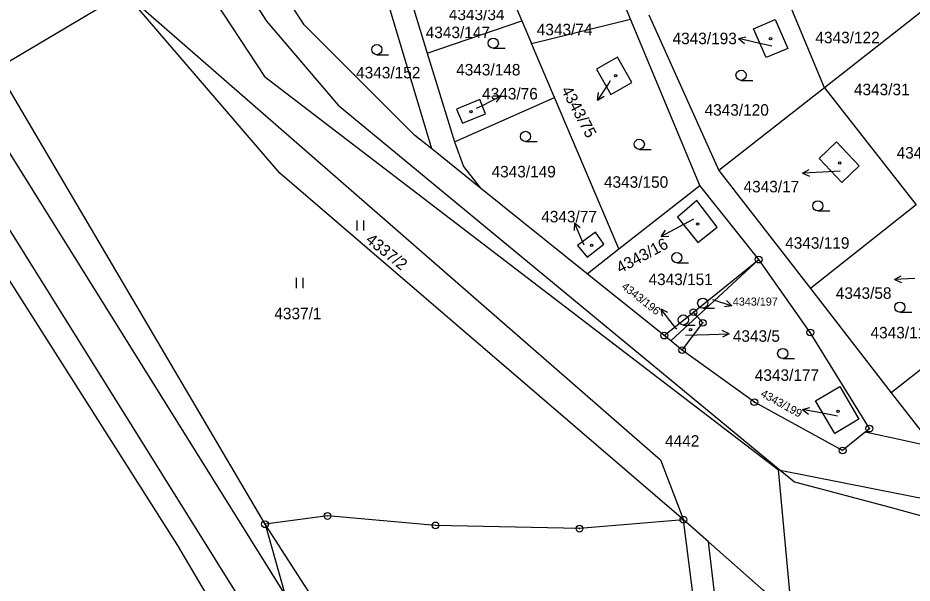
# Model space of a CAD drawing. Extents: x -733394 to -722299, y -1082822 to -1075049.
# Drawn here: x -729669.4 to -729537.5, y -1078035.5 to -1077952.1 of the extents above; entities that cross this region are included whole.
import ezdxf

# ---------------------------------------------------------------- set-up
doc = ezdxf.new("R2010")
doc.units = 0
for name, color, linetype in [('Hranice parcel', 7, 'Continuous'), ('Parcelní čísla', 7, 'Continuous'), ('Pop  PČ popisy', 7, 'Continuous'), ('Vnitřní kresba', 7, 'Continuous'), ('Značky bodu BP', 7, 'Continuous'), ('Značky budov', 7, 'Continuous'), ('Značky kultur', 7, 'Continuous')]:
    doc.layers.add(name, color=color, linetype=linetype)

msp = doc.modelspace()

# ---------------------------------------------------------------- linework, layer by layer
at = {"layer": 'Hranice parcel'}
for p, q in [((-729579.06, -1077952.26), (-729583.9, -1077940.63)), ((-729599.53, -1077942.1), (-729595.1, -1077952.5)), ((-729608.36, -1077971.43), (-729616.78, -1077943.17)), ((-729613.11, -1077944.09), (-729609.05, -1077957.3)), ((-729550.46, -1077962.41), (-729557.53, -1077945.39)), ((-729653.62, -1077948.36), (-729672.54, -1077959.58)), ((-729534.91, -1077950.21), (-729550.46, -1077962.41)), ((-729609.05, -1077957.3), (-729595.1, -1077952.5)), ((-729595.1, -1077952.5), (-729593.68, -1077955.85)), ((-729593.68, -1077955.85), (-729579.06, -1077952.26)), ((-729568.82, -1077976.82), (-729579.06, -1077952.26)), ((-729576.35, -1077951.63), (-729566.04, -1077974.63)), ((-729590.27, -1077963.85), (-729593.68, -1077955.85)), ((-729609.05, -1077957.3), (-729605.03, -1077970.38)), ((-729632.97, -1078026.84), (-729672.54, -1077959.58)), ((-729550.46, -1077962.41), (-729566.04, -1077974.63)), ((-729550.46, -1077962.41), (-729536.95, -1077979.69)), ((-729605.03, -1077970.38), (-729590.27, -1077963.85)), ((-729580.77, -1077986.2), (-729590.27, -1077963.85)), ((-729601.2, -1077977.2), (-729608.36, -1077971.43)), ((-729566.04, -1077974.63), (-729552.53, -1077992.04)), ((-729585.47, -1077989.88), (-729601.2, -1077977.2)), ((-729580.77, -1077986.2), (-729568.82, -1077976.82)), ((-729560.15, -1077987.76), (-729568.82, -1077976.82)), ((-729536.95, -1077979.69), (-729552.53, -1077992.04)), ((-729585.47, -1077989.88), (-729580.77, -1077986.2)), ((-729569.78, -1077995.53), (-729560.15, -1077987.76)), ((-729574.08, -1077998.98), (-729585.47, -1077989.88)), ((-729552.53, -1077992.04), (-729540.61, -1078007.42)), ((-729574.08, -1077998.98), (-729569.78, -1077995.53)), ((-729569.21, -1077996.17), (-729573.1, -1077999.76)), ((-729569.21, -1077996.17), (-729569.78, -1077995.53)), ((-729524.89, -1077995.12), (-729540.61, -1078007.42)), ((-729573.1, -1077999.76), (-729574.08, -1077998.98)), ((-729571.44, -1078001.14), (-729573.1, -1077999.76)), ((-729540.61, -1078007.42), (-729534.37, -1078015.47)), ((-729557.22, -1078018.79), (-729556.97, -1078018.84)), ((-729555.58, -1078036.84), (-729557.22, -1078018.79)), ((-729556.39, -1078143.32), (-729571.26, -1078026.17))]:
    msp.add_line(p, q, dxfattribs=at)
for points in [[(-729857.64, -1077733.38), (-729843.37, -1077745.83), (-729825.85, -1077769.84), (-729791.65, -1077811.54), (-729754.07, -1077870.51), (-729711.61, -1077929.29), (-729686.21, -1077966.51), (-729645.9, -1078029.99), (-729620.82, -1078072.61)], [(-729668.75, -1077882.65), (-729659.48, -1077901.34), (-729652.78, -1077916.35), (-729643.8, -1077935.33), (-729632.76, -1077952.54), (-729622.2, -1077964.95), (-729556.97, -1078018.84)], [(-729668.75, -1077882.65), (-729648.84, -1077936.68), (-729633.06, -1077960.71), (-729557.22, -1078018.79)], [(-729608.36, -1077971.43), (-729610.86, -1077969.42), (-729627.19, -1077953.12), (-729632.23, -1077945.35)], [(-729571.26, -1078026.17), (-729630.81, -1077975.01), (-729653.62, -1077948.36)], [(-729653.62, -1077948.36), (-729574.64, -1078017.32), (-729571.26, -1078026.17)], [(-729555.88, -1077956.58), (-729559.07, -1077957.94), (-729560.9, -1077953.7), (-729557.71, -1077952.33), (-729555.88, -1077956.58)], [(-729580.96, -1077957.9), (-729584.08, -1077959.65), (-729581.97, -1077963.4), (-729578.85, -1077961.64), (-729580.96, -1077957.9)], [(-729600.44, -1077966.24), (-729601.28, -1077964.15), (-729604.71, -1077965.54), (-729603.82, -1077967.6), (-729600.44, -1077966.24)], [(-729605.03, -1077970.38), (-729603.69, -1077974.01), (-729601.2, -1077977.2)], [(-729547.89, -1077976.37), (-729545.32, -1077973.93), (-729548.69, -1077970.39), (-729551.25, -1077972.83), (-729547.89, -1077976.37)], [(-729569.3, -1077979.06), (-729572.15, -1077981.49), (-729569.13, -1077985.24), (-729566.29, -1077982.96), (-729569.3, -1077979.06)], [(-729586.9, -1077985.7), (-729585.46, -1077987.43), (-729583.01, -1077985.49), (-729584.25, -1077983.71), (-729586.9, -1077985.7)], [(-729560.15, -1077987.76), (-729568.68, -1077995.67), (-729569.21, -1077996.17)], [(-729544.47, -1078013.24), (-729543.83, -1078012.72), (-729552.54, -1077998.53), (-729560.15, -1077987.76)], [(-729571.44, -1078001.14), (-729568.39, -1077997.1), (-729569.21, -1077996.17)], [(-729544.47, -1078013.24), (-729547.77, -1078015.95), (-729560.79, -1078008.82), (-729571.44, -1078001.14)], [(-729545.36, -1078011.35), (-729548.93, -1078013.44), (-729551.76, -1078008.61), (-729548.18, -1078006.52), (-729545.36, -1078011.35)], [(-729534.37, -1078015.47), (-729539.01, -1078014.44), (-729544.47, -1078013.24)], [(-729556.97, -1078018.84), (-729484.68, -1078033.18), (-729419.45, -1078042.64)], [(-729556.97, -1078018.84), (-729554.85, -1078020.59), (-729540.78, -1078024.33), (-729521.35, -1078029.7), (-729483.73, -1078039.85), (-729423.06, -1078049.26), (-729419.45, -1078042.64)], [(-729571.26, -1078026.17), (-729586.59, -1078027.49), (-729607.82, -1078027.01), (-729623.76, -1078025.62), (-729632.97, -1078026.84)], [(-729555.27, -1078040.28), (-729559.43, -1078036.61), (-729567.57, -1078029.43), (-729571.26, -1078026.17)], [(-729632.97, -1078026.84), (-729630, -1078037.32), (-729624.23, -1078057.71), (-729620.17, -1078072.04), (-729620.82, -1078072.61)], [(-729632.97, -1078026.84), (-729632.9, -1078026.98), (-729611.08, -1078060.9), (-729580.75, -1078109.66), (-729559.04, -1078139.95), (-729556.39, -1078143.32)]]:
    msp.add_lwpolyline(points, dxfattribs=at)
at = {"layer": 'Pop  PČ popisy'}
for p, q in [((-729563.12, -1077955.12), (-729562.04, -1077954.86)), ((-729560.2, -1077955.8), (-729563.12, -1077955.12)), ((-729563.12, -1077955.12), (-729562.26, -1077955.84)), ((-729558.23, -1077956.26), (-729560.2, -1077955.8)), ((-729582.28, -1077961.71), (-729583.91, -1077964.23)), ((-729582.05, -1077961.35), (-729582.28, -1077961.71)), ((-729583.91, -1077964.23), (-729583.79, -1077963.11)), ((-729600.91, -1077964.99), (-729598.24, -1077963.63)), ((-729598.24, -1077963.63), (-729599.36, -1077963.64)), ((-729598.24, -1077963.63), (-729598.9, -1077964.53)), ((-729583.91, -1077964.23), (-729582.95, -1077963.66)), ((-729601.76, -1077965.42), (-729600.91, -1077964.99)), ((-729553.71, -1077975.01), (-729552.73, -1077974.46)), ((-729550.71, -1077974.85), (-729553.71, -1077975.01)), ((-729553.71, -1077975.01), (-729552.68, -1077975.46)), ((-729548.15, -1077974.72), (-729550.71, -1077974.85)), ((-729569.78, -1077981.81), (-729571.9, -1077982.94)), ((-729587.34, -1077982.33), (-729587.39, -1077983.45)), ((-729586.12, -1077985.07), (-729587.34, -1077982.33)), ((-729587.34, -1077982.33), (-729586.48, -1077983.04)), ((-729571.9, -1077982.94), (-729574.55, -1077984.35)), ((-729574.55, -1077984.35), (-729573.9, -1077983.44)), ((-729574.55, -1077984.35), (-729573.43, -1077984.32)), ((-729585.88, -1077985.62), (-729586.12, -1077985.07)), ((-729540.11, -1077990.71), (-729539.13, -1077990.16)), ((-729537.11, -1077990.55), (-729540.11, -1077990.71)), ((-729540.11, -1077990.71), (-729539.08, -1077991.16)), ((-729566.95, -1077993.66), (-729564.1, -1077994.59)), ((-729572.76, -1077997.41), (-729574.61, -1077995.05)), ((-729574.61, -1077995.05), (-729573.6, -1077995.53)), ((-729574.61, -1077995.05), (-729574.39, -1077996.14)), ((-729564.1, -1077994.59), (-729565.2, -1077994.75)), ((-729564.1, -1077994.59), (-729564.89, -1077993.8)), ((-729572.25, -1077998.05), (-729572.76, -1077997.41)), ((-729570.94, -1077998.94), (-729567.52, -1077998.81)), ((-729567.52, -1077998.81), (-729564.52, -1077998.71)), ((-729564.52, -1077998.71), (-729565.54, -1077998.24)), ((-729564.52, -1077998.71), (-729565.5, -1077999.24)), ((-729553.7, -1078009.89), (-729552.62, -1078009.59)), ((-729550.75, -1078010.46), (-729553.7, -1078009.89)), ((-729553.7, -1078009.89), (-729552.81, -1078010.57)), ((-729548.53, -1078010.9), (-729550.75, -1078010.46))]:
    msp.add_line(p, q, dxfattribs=at)
at = {"layer": 'Vnitřní kresba'}
for p, q in [((-729677.04, -1077961.86), (-729630, -1078037.32)), ((-729624.23, -1078057.71), (-729682.38, -1077964.57)), ((-729553.66, -1078146.8), (-729567.57, -1078029.43))]:
    msp.add_line(p, q, dxfattribs=at)
at = {"layer": 'Značky bodu BP'}
for centre, radius in [((-729560.15, -1077987.76), 0.5), ((-729560.15, -1077987.76), 0.0303), ((-729569.78, -1077995.53), 0.5), ((-729569.78, -1077995.53), 0.0303), ((-729568.39, -1077997.1), 0.5), ((-729568.39, -1077997.1), 0.0303), ((-729574.08, -1077998.98), 0.5), ((-729574.08, -1077998.98), 0.0303), ((-729552.54, -1077998.53), 0.5), ((-729552.54, -1077998.53), 0.0303), ((-729571.44, -1078001.14), 0.5), ((-729571.44, -1078001.14), 0.0303), ((-729560.79, -1078008.82), 0.5), ((-729560.79, -1078008.82), 0.0303), ((-729543.83, -1078012.72), 0.5), ((-729543.83, -1078012.72), 0.0303), ((-729547.77, -1078015.95), 0.5), ((-729547.77, -1078015.95), 0.0303), ((-729623.76, -1078025.62), 0.5), ((-729632.97, -1078026.84), 0.5), ((-729623.76, -1078025.62), 0.0303), ((-729607.82, -1078027.01), 0.5), ((-729571.26, -1078026.17), 0.5), ((-729571.26, -1078026.17), 0.0303), ((-729632.97, -1078026.84), 0.0303), ((-729607.82, -1078027.01), 0.0303), ((-729586.59, -1078027.49), 0.5), ((-729586.59, -1078027.49), 0.0303)]:
    msp.add_circle(centre, radius, dxfattribs=at)
at = {"layer": 'Značky budov'}
for centre in [(-729558.41, -1077955.13), (-729581.27, -1077960.6), (-729602.6, -1077965.92), (-729548.2, -1077973.52), (-729569.17, -1077982.51), (-729584.81, -1077985.64), (-729570.21, -1077998.11), (-729548.44, -1078010.18)]:
    msp.add_circle(centre, 0.175, dxfattribs=at)
at = {"layer": 'Značky kultur'}
for p, q in [((-729599.3, -1077956.56), (-729597.55, -1077956.56)), ((-729616.49, -1077957.51), (-729614.74, -1077957.51)), ((-729562.76, -1077961.3), (-729561.01, -1077961.3)), ((-729594.56, -1077970.32), (-729592.81, -1077970.32)), ((-729577.77, -1077971.49), (-729576.02, -1077971.49)), ((-729551.42, -1077980.59), (-729549.67, -1077980.59)), ((-729619.4, -1077983.47), (-729619.4, -1077981.97)), ((-729618.4, -1077983.47), (-729618.4, -1077981.97)), ((-729572.24, -1077988.23), (-729570.49, -1077988.23)), ((-729628.35, -1077991.96), (-729628.35, -1077990.46)), ((-729627.35, -1077991.96), (-729627.35, -1077990.46)), ((-729568.41, -1077994.94), (-729566.66, -1077994.94)), ((-729539.33, -1077995.54), (-729537.58, -1077995.54)), ((-729571.27, -1077997.43), (-729569.52, -1077997.43)), ((-729556.61, -1078002.37), (-729554.86, -1078002.37))]:
    msp.add_line(p, q, dxfattribs=at)
for centre in [(-729599.3, -1077955.81), (-729616.49, -1077956.76), (-729562.76, -1077960.55), (-729594.56, -1077969.57), (-729577.77, -1077970.74), (-729551.42, -1077979.84), (-729572.24, -1077987.48), (-729568.41, -1077994.19), (-729539.33, -1077994.79), (-729571.27, -1077996.68), (-729556.61, -1078001.62)]:
    msp.add_circle(centre, 0.75, dxfattribs=at)

# ---------------------------------------------------------------- texts
at = {"layer": 'Parcelní čísla'}
for s, height, p in [('4343/34', 1.7, (-729605.86, -1077952.41)), ('4343/74', 1.7, (-729592.89, -1077954.65)), ('4343/147', 1.7, (-729609.27, -1077955.07)), ('4343/193', 1.7, (-729572.86, -1077955.96)), ('4343/122', 1.7, (-729551.79, -1077955.83)), ('4343/152', 1.7, (-729619.54, -1077961.01)), ('4343/148', 1.7, (-729604.78, -1077960.58)), ('4343/31', 1.7, (-729546.11, -1077963.5)), ('4343/76', 1.7, (-729600.95, -1077964.12)), ('4343/120', 1.7, (-729568.14, -1077966.52)), ('4343/116', 1.7, (-729539.81, -1077972.85)), ('4343/149', 1.7, (-729599.56, -1077975.63)), ('4343/150', 1.7, (-729582.98, -1077977.16)), ('4343/17', 1.7, (-729562.39, -1077977.84)), ('4343/77', 1.7, (-729592.23, -1077982.27)), ('4343/119', 1.7, (-729556.25, -1077986.16)), ('4343/151', 1.7, (-729576.41, -1077991.53)), ('4343/58', 1.7, (-729548.78, -1077993.56)), ('4343/197', 1.19, (-729563.97, -1077994.56)), ('4337/1', 1.7, (-729631.6, -1077996.57)), ('4343/118', 1.7, (-729543.66, -1077999.4)), ('4343/5', 1.7, (-729563.97, -1077999.9)), ('4343/177', 1.7, (-729560.73, -1078005.67)), ('4442', 1.7, (-729573.97, -1078015.39))]:
    msp.add_text(s, height=height, dxfattribs=at).set_placement(p)
for s, height, rotation, p in [('4343/75', 1.7, 298, (-729589.34, -1077962.71)), ('4337/2', 1.7, 321, (-729618.25, -1077985.07)), ('4343/16', 1.7, 28, (-729580.59, -1077989.84)), ('4343/196', 1.19, 322, (-729580.48, -1077991.94)), ('4343/199', 1.19, 331, (-729559.98, -1078007.9))]:
    msp.add_text(s, height=height, rotation=rotation, dxfattribs=at).set_placement(p)

doc.saveas('drawing.dxf')
